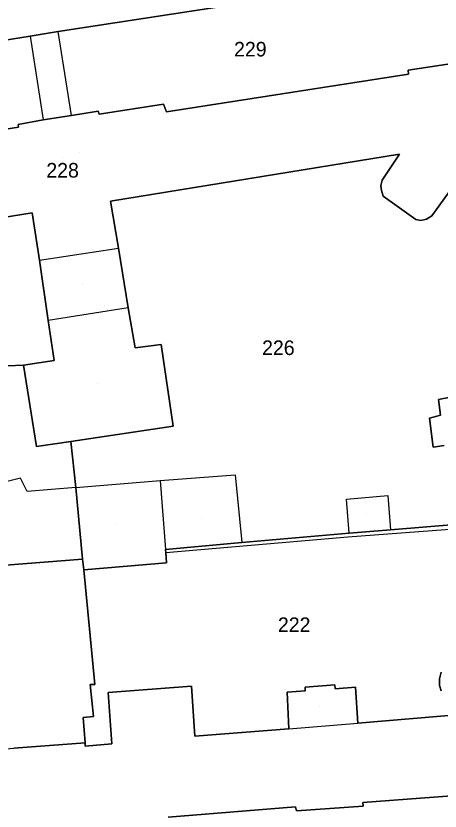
# Model space of a CAD drawing. Extents: x -263423 to -261326, y -1240067 to -1237864.
# Drawn here: x -263289 to -263230.8, y -1239832.2 to -1239723.2 of the extents above; entities that cross this region are included whole.
import ezdxf

# ---------------------------------------------------------------- set-up
doc = ezdxf.new("R2010")
doc.units = 0
for name, color, linetype in [('body_kn', 7, 'Continuous'), ('kladpar_druhypozemkov', 7, 'Continuous'), ('kladpar_hranice', 7, 'Continuous'), ('kladpar_parcelnecisla', 7, 'Continuous'), ('kladpar_plochy', 7, 'Continuous'), ('zappar_hrandruhpozemk', 7, 'Continuous'), ('znacky', 7, 'Continuous')]:
    doc.layers.add(name, color=color, linetype=linetype)

msp = doc.modelspace()

# ---------------------------------------------------------------- linework, layer by layer
at = {"layer": 'body_kn'}
for p, q in [((-263283.16, -1239725.32), (-263283.16, -1239725.32)), ((-263287.03, -1239725.96), (-263287.03, -1239725.96)), ((-263287.03, -1239725.96), (-263287.03, -1239725.96)), ((-263235.21, -1239730.63), (-263235.21, -1239730.63)), ((-263235.15, -1239731.14), (-263235.15, -1239731.14)), ((-263268.73, -1239735.29), (-263268.73, -1239735.29)), ((-263277.68, -1239736.25), (-263277.68, -1239736.25)), ((-263268.35, -1239736.31), (-263268.35, -1239736.31)), ((-263285.24, -1239737.4), (-263285.24, -1239737.4)), ((-263281.37, -1239736.83), (-263281.37, -1239736.83)), ((-263281.37, -1239736.83), (-263281.37, -1239736.83)), ((-263277.56, -1239736.63), (-263277.56, -1239736.63)), ((-263288.67, -1239738.04), (-263288.67, -1239738.04)), ((-263288.6, -1239738.42), (-263288.6, -1239738.42)), ((-263236.41, -1239742.14), (-263236.41, -1239742.14)), ((-263236.41, -1239742.14), (-263236.41, -1239742.14)), ((-263238.75, -1239745.7), (-263238.75, -1239745.7)), ((-263238.94, -1239746.4), (-263238.94, -1239746.4)), ((-263238.88, -1239747.1), (-263238.88, -1239747.1)), ((-263238.62, -1239747.86), (-263238.62, -1239747.86)), ((-263276.02, -1239748.58), (-263276.02, -1239748.58)), ((-263286.75, -1239750.18), (-263286.75, -1239750.18)), ((-263286.75, -1239750.18), (-263286.75, -1239750.18)), ((-263231.95, -1239750.59), (-263231.95, -1239750.59)), ((-263234.17, -1239751.1), (-263234.17, -1239751.1)), ((-263233.48, -1239751.22), (-263233.48, -1239751.22)), ((-263232.71, -1239751.03), (-263232.71, -1239751.03)), ((-263274.93, -1239755), (-263274.93, -1239755)), ((-263285.73, -1239756.66), (-263285.73, -1239756.66)), ((-263285.73, -1239756.66), (-263285.73, -1239756.66)), ((-263273.59, -1239763.2), (-263273.59, -1239763.2)), ((-263273.59, -1239763.2), (-263273.59, -1239763.2)), ((-263284.57, -1239764.92), (-263284.57, -1239764.92)), ((-263272.63, -1239768.66), (-263272.63, -1239768.66)), ((-263269.08, -1239768.22), (-263269.08, -1239768.22)), ((-263287.93, -1239771.03), (-263287.93, -1239771.03)), ((-263287.93, -1239771.03), (-263287.93, -1239771.03)), ((-263283.74, -1239770.39), (-263283.74, -1239770.39)), ((-263231.03, -1239775.76), (-263231.03, -1239775.76)), ((-263232.3, -1239778.3), (-263232.3, -1239778.3)), ((-263267.41, -1239779.4), (-263267.41, -1239779.4)), ((-263286.14, -1239782.21), (-263286.14, -1239782.21)), ((-263281.44, -1239781.51), (-263281.44, -1239781.51)), ((-263231.79, -1239782.31), (-263231.79, -1239782.31)), ((-263288.36, -1239786.54), (-263288.36, -1239786.54)), ((-263258.9, -1239786.07), (-263258.9, -1239786.07)), ((-263269.18, -1239786.84), (-263269.18, -1239786.84)), ((-263287.41, -1239788.38), (-263287.41, -1239788.38)), ((-263280.74, -1239787.8), (-263280.74, -1239787.8)), ((-263280.74, -1239787.8), (-263280.74, -1239787.8)), ((-263243.65, -1239789.43), (-263243.65, -1239789.43)), ((-263238, -1239788.92), (-263238, -1239788.92)), ((-263243.27, -1239794.07), (-263243.27, -1239794.07)), ((-263243.27, -1239794.07), (-263243.27, -1239794.07)), ((-263237.62, -1239793.63), (-263237.62, -1239793.63)), ((-263258, -1239795.35), (-263258, -1239795.35)), ((-263243.46, -1239794.65), (-263243.46, -1239794.65)), ((-263268.47, -1239796.31), (-263268.47, -1239796.31)), ((-263268.41, -1239796.76), (-263268.41, -1239796.76)), ((-263279.84, -1239797.66), (-263279.84, -1239797.66)), ((-263268.34, -1239798.16), (-263268.34, -1239798.16)), ((-263279.65, -1239799.12), (-263279.65, -1239799.12)), ((-263278.8, -1239814.82), (-263278.8, -1239814.82)), ((-263278.17, -1239814.82), (-263278.17, -1239814.82)), ((-263245.27, -1239814.86), (-263245.27, -1239814.86)), ((-263245.27, -1239814.86), (-263245.27, -1239814.86)), ((-263230.92, -1239814.03), (-263230.92, -1239814.03)), ((-263230.92, -1239814.98), (-263230.92, -1239814.98)), ((-263276.33, -1239815.9), (-263276.33, -1239815.9)), ((-263264.9, -1239815.07), (-263264.9, -1239815.07)), ((-263251.81, -1239815.89), (-263251.81, -1239815.89)), ((-263249.34, -1239815.19), (-263249.34, -1239815.19)), ((-263249.34, -1239815.69), (-263249.34, -1239815.69)), ((-263245.21, -1239815.44), (-263245.21, -1239815.44)), ((-263242.42, -1239815.18), (-263242.42, -1239815.18)), ((-263279.75, -1239819.34), (-263279.75, -1239819.34)), ((-263278.35, -1239819.21), (-263278.35, -1239819.21)), ((-263242.09, -1239820.14), (-263242.09, -1239820.14)), ((-263251.55, -1239820.91), (-263251.55, -1239820.91)), ((-263251.55, -1239820.91), (-263251.55, -1239820.91)), ((-263264.44, -1239821.93), (-263264.44, -1239821.93)), ((-263279.49, -1239822.83), (-263279.49, -1239822.83)), ((-263279.49, -1239823.28), (-263279.49, -1239823.28)), ((-263275.81, -1239822.96), (-263275.81, -1239822.96)), ((-263241.44, -1239831.01), (-263241.44, -1239831.01)), ((-263250.65, -1239831.59), (-263250.65, -1239831.59)), ((-263250.65, -1239831.59), (-263250.65, -1239831.59)), ((-263250.52, -1239832.16), (-263250.52, -1239832.16)), ((-263241.38, -1239831.52), (-263241.38, -1239831.52))]:
    msp.add_line(p, q, dxfattribs=at)
at = {"layer": 'kladpar_druhypozemkov'}
for p, q in [((-263256.5, -1239726.21), (-263256.5, -1239726.21)), ((-263282.6, -1239742.53), (-263282.6, -1239742.53)), ((-263279.9, -1239759.91), (-263279.9, -1239759.91)), ((-263253, -1239767.73), (-263253, -1239767.73)), ((-263277.8, -1239773.61), (-263277.8, -1239773.61)), ((-263263.6, -1239792.01), (-263263.6, -1239792.01)), ((-263240.9, -1239791.41), (-263240.9, -1239791.41)), ((-263275.3, -1239792.91), (-263275.3, -1239792.91)), ((-263251, -1239805.03), (-263251, -1239805.03)), ((-263247.4, -1239817.81), (-263247.4, -1239817.81))]:
    msp.add_line(p, q, dxfattribs=at)
at = {"layer": 'kladpar_hranice'}
for points in [[(-263239.86, -1239718.63), (-263283.16, -1239725.32), (-263287.03, -1239725.96), (-263329.18, -1239732.73), (-263334.96, -1239734), (-263336.48, -1239735.15), (-263337.37, -1239736.35), (-263337.88, -1239737.56), (-263338.2, -1239738.9), (-263338.19, -1239740.17), (-263336.98, -1239746.65), (-263337.87, -1239746.78), (-263344.32, -1239756.73), (-263345.04, -1239753.37), (-263347.36, -1239742.44), (-263348.65, -1239736.39), (-263349.33, -1239733.18), (-263349.42, -1239732.78), (-263349.43, -1239732.71), (-263351.94, -1239720.93)], [(-263287.03, -1239725.96), (-263283.16, -1239725.32), (-263239.86, -1239718.63), (-263237.77, -1239718.24), (-263236.24, -1239718.31), (-263234.85, -1239718.43), (-263233.32, -1239718.88), (-263232.31, -1239719.58), (-263231.35, -1239720.4), (-263230.59, -1239721.42)], [(-263229.18, -1239729.68), (-263235.21, -1239730.63), (-263235.15, -1239731.14), (-263268.35, -1239736.31), (-263268.73, -1239735.29), (-263277.56, -1239736.63), (-263277.68, -1239736.25), (-263281.37, -1239736.83), (-263285.24, -1239737.4), (-263288.67, -1239738.04), (-263288.6, -1239738.42), (-263297.81, -1239739.89), (-263297.55, -1239741.29), (-263330.95, -1239746.33), (-263331.01, -1239745.69), (-263336.98, -1239746.65), (-263338.19, -1239740.17), (-263338.2, -1239738.9), (-263337.88, -1239737.56), (-263337.37, -1239736.35), (-263336.48, -1239735.15), (-263334.96, -1239734), (-263329.18, -1239732.73), (-263287.03, -1239725.96)], [(-263281.37, -1239736.83), (-263277.68, -1239736.25), (-263277.56, -1239736.63), (-263268.73, -1239735.29), (-263268.35, -1239736.31), (-263235.15, -1239731.14), (-263235.21, -1239730.63), (-263229.18, -1239729.68)], [(-263297.81, -1239739.89), (-263288.6, -1239738.42), (-263288.67, -1239738.04), (-263285.24, -1239737.4), (-263281.37, -1239736.83)], [(-263229.23, -1239746.77), (-263231.95, -1239750.59), (-263232.71, -1239751.03), (-263233.48, -1239751.22), (-263234.17, -1239751.1), (-263238.62, -1239747.86), (-263238.88, -1239747.1), (-263238.94, -1239746.4), (-263238.75, -1239745.7), (-263236.41, -1239742.14), (-263276.02, -1239748.58), (-263274.93, -1239755), (-263273.59, -1239763.2), (-263272.63, -1239768.66), (-263269.08, -1239768.22), (-263267.41, -1239779.4), (-263281.44, -1239781.51), (-263286.14, -1239782.21), (-263287.93, -1239771.03), (-263283.74, -1239770.39), (-263284.57, -1239764.92), (-263285.73, -1239756.66), (-263286.75, -1239750.18), (-263302.37, -1239752.66)], [(-263223.77, -1239792.47), (-263237.62, -1239793.63), (-263243.27, -1239794.07), (-263258, -1239795.35), (-263268.47, -1239796.31), (-263268.41, -1239796.76), (-263268.34, -1239798.16), (-263279.65, -1239799.12), (-263279.84, -1239797.66), (-263280.74, -1239787.8), (-263281.44, -1239781.51), (-263267.41, -1239779.4), (-263269.08, -1239768.22), (-263272.63, -1239768.66), (-263273.59, -1239763.2), (-263274.93, -1239755), (-263276.02, -1239748.58), (-263236.41, -1239742.14)], [(-263236.41, -1239742.14), (-263238.75, -1239745.7), (-263238.94, -1239746.4), (-263238.88, -1239747.1), (-263238.62, -1239747.86), (-263234.17, -1239751.1), (-263233.48, -1239751.22), (-263232.71, -1239751.03), (-263231.95, -1239750.59), (-263229.23, -1239746.77)], [(-263286.75, -1239750.18), (-263285.73, -1239756.66), (-263284.57, -1239764.92), (-263283.74, -1239770.39), (-263287.93, -1239771.03), (-263301.33, -1239771.61), (-263322.79, -1239777.09), (-263327.68, -1239776.84), (-263328.82, -1239778.81), (-263332.76, -1239779.86), (-263334.1, -1239773.92), (-263328.7, -1239772.71), (-263331.5, -1239762.79), (-263327.38, -1239756.81), (-263302.37, -1239752.66), (-263286.75, -1239750.18)], [(-263287.93, -1239771.03), (-263286.14, -1239782.21), (-263281.44, -1239781.51), (-263280.74, -1239787.8), (-263279.84, -1239797.66), (-263295.65, -1239798.87), (-263297.82, -1239788.83), (-263300.18, -1239777.96), (-263326.4, -1239784.02), (-263326.21, -1239784.59), (-263329.96, -1239785.42), (-263330.09, -1239784.85), (-263337.06, -1239786.57), (-263338.22, -1239781.36), (-263332.76, -1239779.86), (-263328.82, -1239778.81), (-263327.68, -1239776.84), (-263322.79, -1239777.09), (-263301.33, -1239771.61), (-263287.93, -1239771.03)], [(-263225.89, -1239774.74), (-263231.03, -1239775.76), (-263230.78, -1239777.92), (-263232.3, -1239778.3), (-263231.79, -1239782.31), (-263230.26, -1239782.05)], [(-263230.26, -1239782.05), (-263231.79, -1239782.31), (-263232.3, -1239778.3), (-263230.78, -1239777.92), (-263231.03, -1239775.76), (-263225.89, -1239774.74)], [(-263243.27, -1239794.07), (-263237.62, -1239793.63), (-263223.77, -1239792.47)], [(-263226.92, -1239818.86), (-263242.09, -1239820.14), (-263242.42, -1239815.18), (-263245.21, -1239815.44), (-263245.27, -1239814.86), (-263249.34, -1239815.19), (-263249.34, -1239815.69), (-263251.81, -1239815.89), (-263251.55, -1239820.91), (-263264.44, -1239821.93), (-263264.9, -1239815.07), (-263276.33, -1239815.9), (-263275.81, -1239822.96), (-263279.49, -1239823.28), (-263279.49, -1239822.83), (-263279.75, -1239819.34), (-263278.35, -1239819.21), (-263278.8, -1239814.82), (-263278.17, -1239814.82), (-263279.65, -1239799.12), (-263268.34, -1239798.16), (-263268.41, -1239796.76), (-263268.47, -1239796.31), (-263258, -1239795.35), (-263243.27, -1239794.07)], [(-263295.65, -1239798.87), (-263279.84, -1239797.66), (-263279.65, -1239799.12), (-263278.17, -1239814.82), (-263278.8, -1239814.82), (-263278.35, -1239819.21), (-263279.75, -1239819.34), (-263279.49, -1239822.83), (-263289.27, -1239823.54)], [(-263230.67, -1239815.68), (-263230.92, -1239814.98), (-263230.92, -1239814.03), (-263230.67, -1239813.14)], [(-263230.67, -1239813.14), (-263230.92, -1239814.03), (-263230.92, -1239814.98), (-263230.67, -1239815.68)], [(-263302.03, -1239835.38), (-263302.73, -1239825.01), (-263298.54, -1239824.69), (-263298.61, -1239824.31), (-263289.27, -1239823.54), (-263279.49, -1239822.83), (-263279.49, -1239823.28), (-263275.81, -1239822.96), (-263276.33, -1239815.9), (-263264.9, -1239815.07), (-263264.44, -1239821.93), (-263251.55, -1239820.91), (-263251.81, -1239815.89), (-263249.34, -1239815.69), (-263249.34, -1239815.19), (-263245.27, -1239814.86)], [(-263245.27, -1239814.86), (-263245.21, -1239815.44), (-263242.42, -1239815.18), (-263242.09, -1239820.14), (-263226.92, -1239818.86)], [(-263250.65, -1239831.59), (-263250.52, -1239832.16), (-263241.38, -1239831.52), (-263241.44, -1239831.01), (-263223.79, -1239829.67), (-263223.66, -1239830.24), (-263217.06, -1239829.73), (-263210.47, -1239821.65), (-263209.14, -1239819.61), (-263207.79, -1239830.68), (-263207.6, -1239832.39)], [(-263223.79, -1239829.67), (-263241.44, -1239831.01), (-263241.38, -1239831.52), (-263250.52, -1239832.16), (-263250.65, -1239831.59), (-263268.11, -1239833)], [(-263268.11, -1239833), (-263250.65, -1239831.59)]]:
    msp.add_lwpolyline(points, dxfattribs=at)
at = {"layer": 'kladpar_plochy'}
for points in [[(-263239.86, -1239718.63), (-263283.16, -1239725.32), (-263287.03, -1239725.96), (-263329.18, -1239732.73), (-263334.96, -1239734), (-263336.48, -1239735.15), (-263337.37, -1239736.35), (-263337.88, -1239737.56), (-263338.2, -1239738.9), (-263338.19, -1239740.17), (-263336.98, -1239746.65), (-263337.87, -1239746.78), (-263344.32, -1239756.73), (-263345.04, -1239753.37), (-263347.36, -1239742.44), (-263348.65, -1239736.39), (-263349.33, -1239733.18), (-263349.42, -1239732.78), (-263349.43, -1239732.71), (-263351.94, -1239720.93)], [(-263329.18, -1239732.73), (-263287.03, -1239725.96), (-263283.16, -1239725.32), (-263239.86, -1239718.63)], [(-263297.81, -1239739.89), (-263288.6, -1239738.42), (-263288.67, -1239738.04), (-263285.24, -1239737.4), (-263281.37, -1239736.83), (-263277.68, -1239736.25), (-263277.56, -1239736.63), (-263268.73, -1239735.29), (-263268.35, -1239736.31), (-263235.15, -1239731.14), (-263235.21, -1239730.63), (-263229.18, -1239729.68)], [(-263229.18, -1239729.68), (-263235.21, -1239730.63), (-263235.15, -1239731.14), (-263268.35, -1239736.31), (-263268.73, -1239735.29), (-263277.56, -1239736.63), (-263277.68, -1239736.25), (-263281.37, -1239736.83), (-263285.24, -1239737.4), (-263288.67, -1239738.04), (-263288.6, -1239738.42), (-263297.81, -1239739.89)], [(-263229.23, -1239746.77), (-263231.95, -1239750.59), (-263232.71, -1239751.03), (-263233.48, -1239751.22), (-263234.17, -1239751.1), (-263238.62, -1239747.86), (-263238.88, -1239747.1), (-263238.94, -1239746.4), (-263238.75, -1239745.7), (-263236.41, -1239742.14), (-263276.02, -1239748.58), (-263274.93, -1239755), (-263273.59, -1239763.2), (-263272.63, -1239768.66), (-263269.08, -1239768.22), (-263267.41, -1239779.4), (-263281.44, -1239781.51), (-263286.14, -1239782.21), (-263287.93, -1239771.03), (-263283.74, -1239770.39), (-263284.57, -1239764.92), (-263285.73, -1239756.66), (-263286.75, -1239750.18), (-263302.37, -1239752.66)], [(-263223.77, -1239792.47), (-263237.62, -1239793.63), (-263243.27, -1239794.07), (-263258, -1239795.35), (-263268.47, -1239796.31), (-263268.41, -1239796.76), (-263268.34, -1239798.16), (-263279.65, -1239799.12), (-263279.84, -1239797.66), (-263280.74, -1239787.8), (-263281.44, -1239781.51), (-263267.41, -1239779.4), (-263269.08, -1239768.22), (-263272.63, -1239768.66), (-263273.59, -1239763.2), (-263274.93, -1239755), (-263276.02, -1239748.58), (-263236.41, -1239742.14), (-263238.75, -1239745.7), (-263238.94, -1239746.4), (-263238.88, -1239747.1), (-263238.62, -1239747.86), (-263234.17, -1239751.1), (-263233.48, -1239751.22), (-263232.71, -1239751.03), (-263231.95, -1239750.59), (-263229.23, -1239746.77)], [(-263225.89, -1239774.74), (-263231.03, -1239775.76), (-263230.78, -1239777.92), (-263232.3, -1239778.3), (-263231.79, -1239782.31), (-263230.26, -1239782.05)], [(-263230.26, -1239782.05), (-263231.79, -1239782.31), (-263232.3, -1239778.3), (-263230.78, -1239777.92), (-263231.03, -1239775.76), (-263225.89, -1239774.74)], [(-263226.92, -1239818.86), (-263242.09, -1239820.14), (-263242.42, -1239815.18), (-263245.21, -1239815.44), (-263245.27, -1239814.86), (-263249.34, -1239815.19), (-263249.34, -1239815.69), (-263251.81, -1239815.89), (-263251.55, -1239820.91), (-263264.44, -1239821.93), (-263264.9, -1239815.07), (-263276.33, -1239815.9), (-263275.81, -1239822.96), (-263279.49, -1239823.28), (-263279.49, -1239822.83), (-263279.75, -1239819.34), (-263278.35, -1239819.21), (-263278.8, -1239814.82), (-263278.17, -1239814.82), (-263279.65, -1239799.12), (-263268.34, -1239798.16), (-263268.41, -1239796.76), (-263268.47, -1239796.31), (-263258, -1239795.35), (-263243.27, -1239794.07), (-263237.62, -1239793.63), (-263223.77, -1239792.47)], [(-263295.65, -1239798.87), (-263279.84, -1239797.66), (-263279.65, -1239799.12), (-263278.17, -1239814.82), (-263278.8, -1239814.82), (-263278.35, -1239819.21), (-263279.75, -1239819.34), (-263279.49, -1239822.83), (-263289.27, -1239823.54)], [(-263230.67, -1239815.68), (-263230.92, -1239814.98), (-263230.92, -1239814.03), (-263230.67, -1239813.14)], [(-263230.67, -1239813.14), (-263230.92, -1239814.03), (-263230.92, -1239814.98), (-263230.67, -1239815.68)], [(-263302.03, -1239835.38), (-263302.73, -1239825.01), (-263298.54, -1239824.69), (-263298.61, -1239824.31), (-263289.27, -1239823.54), (-263279.49, -1239822.83), (-263279.49, -1239823.28), (-263275.81, -1239822.96), (-263276.33, -1239815.9), (-263264.9, -1239815.07), (-263264.44, -1239821.93), (-263251.55, -1239820.91), (-263251.81, -1239815.89), (-263249.34, -1239815.69), (-263249.34, -1239815.19), (-263245.27, -1239814.86), (-263245.21, -1239815.44), (-263242.42, -1239815.18), (-263242.09, -1239820.14), (-263226.92, -1239818.86)], [(-263268.11, -1239833), (-263250.65, -1239831.59), (-263250.52, -1239832.16), (-263241.38, -1239831.52), (-263241.44, -1239831.01), (-263223.79, -1239829.67), (-263223.66, -1239830.24), (-263217.06, -1239829.73), (-263210.47, -1239821.65), (-263209.14, -1239819.61), (-263207.79, -1239830.68), (-263207.6, -1239832.39)], [(-263223.79, -1239829.67), (-263241.44, -1239831.01), (-263241.38, -1239831.52), (-263250.52, -1239832.16), (-263250.65, -1239831.59), (-263268.11, -1239833)]]:
    msp.add_lwpolyline(points, dxfattribs=at)
for points in [[(-263286.75, -1239750.18), (-263285.73, -1239756.66), (-263284.57, -1239764.92), (-263283.74, -1239770.39), (-263287.93, -1239771.03), (-263301.33, -1239771.61), (-263322.79, -1239777.09), (-263327.68, -1239776.84), (-263328.82, -1239778.81), (-263332.76, -1239779.86), (-263334.1, -1239773.92), (-263328.7, -1239772.71), (-263331.5, -1239762.79), (-263327.38, -1239756.81), (-263302.37, -1239752.66)], [(-263287.93, -1239771.03), (-263286.14, -1239782.21), (-263281.44, -1239781.51), (-263280.74, -1239787.8), (-263279.84, -1239797.66), (-263295.65, -1239798.87), (-263297.82, -1239788.83), (-263300.18, -1239777.96), (-263326.4, -1239784.02), (-263326.21, -1239784.59), (-263329.96, -1239785.42), (-263330.09, -1239784.85), (-263337.06, -1239786.57), (-263338.22, -1239781.36), (-263332.76, -1239779.86), (-263328.82, -1239778.81), (-263327.68, -1239776.84), (-263322.79, -1239777.09), (-263301.33, -1239771.61)]]:
    msp.add_lwpolyline(points, close=True, dxfattribs=at)
at = {"layer": 'zappar_hrandruhpozemk'}
for p, q in [((-263281.37, -1239736.83), (-263283.16, -1239725.32)), ((-263287.03, -1239725.96), (-263285.24, -1239737.4)), ((-263285.73, -1239756.66), (-263274.93, -1239755)), ((-263273.59, -1239763.2), (-263284.57, -1239764.92)), ((-263288.36, -1239786.54), (-263297.82, -1239788.83)), ((-263269.18, -1239786.84), (-263258.9, -1239786.07)), ((-263258.9, -1239786.07), (-263258, -1239795.35)), ((-263280.74, -1239787.8), (-263269.18, -1239786.84)), ((-263269.18, -1239786.84), (-263268.47, -1239796.31)), ((-263243.65, -1239789.43), (-263238, -1239788.92)), ((-263243.27, -1239794.07), (-263243.65, -1239789.43)), ((-263238, -1239788.92), (-263237.62, -1239793.63)), ((-263223.71, -1239793.11), (-263243.46, -1239794.65)), ((-263243.46, -1239794.65), (-263268.41, -1239796.76)), ((-263251.55, -1239820.91), (-263242.09, -1239820.14))]:
    msp.add_line(p, q, dxfattribs=at)
msp.add_lwpolyline([(-263280.74, -1239787.8), (-263287.41, -1239788.38), (-263288.36, -1239786.54)], dxfattribs=at)
at = {"layer": 'znacky'}
msp.add_line((-263280.22, -1239741.9), (-263280.22, -1239741.9), dxfattribs=at)

# ---------------------------------------------------------------- texts
at = {"layer": 'kladpar_parcelnecisla'}
for s, p in [('229', (-263259.07, -1239728.73)), ('228', (-263284.8, -1239745.33)), ('226', (-263255.23, -1239769.66)), ('222', (-263253.06, -1239807.63))]:
    msp.add_text(s, height=2, dxfattribs=at).set_placement(p)

doc.saveas('drawing.dxf')
